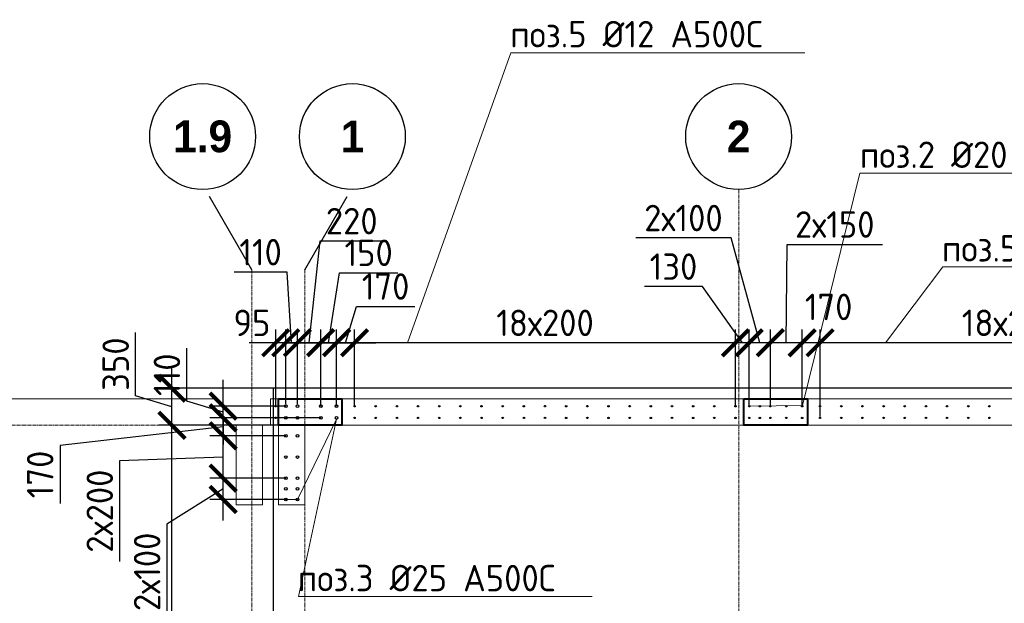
# Model space of a CAD drawing. Header units: millimetres. Extents: x 376598 to 1249954, y -318491 to -22134.
# Tile 399 of 444: x 1193300 to 1202606, y -214769 to -209256. Entities that reach past the tile are written whole.
import ezdxf
from ezdxf import colors
from ezdxf.entities.mleader import LeaderData, LeaderLine
from ezdxf.math import Vec2, Vec3

# ---------------------------------------------------------------- set-up
doc = ezdxf.new("R2010")
doc.units = ezdxf.units.MM
for name, pattern in [('01 Штриховая _4 мм_', [6, 3.5, -2.5]), ('______5', [1100, 800, -100, 100, -100]), ('HIDDEN2', [4.7625, 3.175, -1.5875]), ('осевая', [50.8, 31.75, -6.35, 6.35, -6.35])]:
    doc.linetypes.add(name, pattern=pattern)
for name, color, linetype, lineweight in [('0 Фундамент', 5, 'Continuous', 30), ('1 Стены', 3, 'Continuous', 30), ('Оси', 40, '______5', 18), ('подоснова', 151, 'Continuous', 5), ('РАЗМЕРЫ', 1, 'Continuous', 9), ('СТЕНЫ', 3, 'Continuous', 30)]:
    doc.layers.add(name, color=color, linetype=linetype, lineweight=lineweight)
doc.styles.add('Century Gothic', font='GOTHIC.TTF')
doc.styles.add('GOST-2.304_Type-B', font='GOST_Common.ttf')
doc.dimstyles.new('СПДС', dxfattribs={"dimscale": 100, "dimtxt": 2.5, "dimasz": 2.5, "dimexe": 1.25, "dimexo": 0, "dimtad": 1, "dimdec": 0, "dimtxsty": 'GOST-2.304_Type-B', "dimblk": 'ARCHTICK', "dimcen": 2.5, "dimdle": 2, "dimadec": 0, "dimazin": 2, "dimtfac": 0.75, "dimtdec": 0, "dimtmove": 1, "dimatfit": 3, "dimfxl": 1, "dimtolj": 1, "dimarcsym": 1})

# ---------------------------------------------------------------- blocks, each defined once
blk = doc.blocks.new('NSY101')
at = {"color": 0, "linetype": 'ByBlock', "lineweight": -2}
blk.add_circle((0, 0), 50, dxfattribs=at)
blk = doc.blocks.new('оси 2.2-2.3')
at = {"layer": 'Оси', "color": 16, "linetype": '______5', "lineweight": 25, "transparency": 33554687}
for p, q in [((473954.9, -105027.5), (473518.8, -104272.1)), ((474454.9, -105027.5), (474891.1, -104272.1))]:
    blk.add_line(p, q, dxfattribs=at)
at = {"layer": 'Оси', "color": 16, "linetype": 'осевая', "lineweight": 0, "transparency": 33554687}
for p, q in [((478554.9, -104267.9), (478554.9, -134893.5)), ((473954.9, -105027.5), (473954.9, -134138.1)), ((474454.9, -105027.5), (474454.9, -134138.1)), ((468076.3, -106495.4), (524372.9, -106495.4))]:
    blk.add_line(p, q, dxfattribs=at)
at = {"layer": 'Оси', "color": 16, "linetype": 'Continuous', "lineweight": 25, "transparency": 33554687, "xscale": 9.999999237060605, "yscale": 9.999999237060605, "zscale": 9.999999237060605}
for p in [(473488.8, -103767.9), (474904.4, -103767.9), (478554.4, -103767.9)]:
    blk.add_blockref('NSY101', p, dxfattribs=at)
at = {"layer": 'Оси', "color": 16, "linetype": 'Continuous', "lineweight": 25, "transparency": 33554687, "char_height": 300, "attachment_point": 5, "style": 'Century Gothic'}
for s, insert, width in [('\\A1;{\\fCentury Gothic|i0|b1;\\H300.000000;\\W1.000000;\\C16;1.9}\\P', (473488.8, -103767.9), 735), ('\\A1;{\\fCentury Gothic|i0|b1;\\H300.000000;\\W1.000000;\\C16;1}\\P', (474904.4, -103767.9), 385), ('\\A1;{\\fCentury Gothic|i0|b1;\\H300.000000;\\W1.000000;\\C16;2}\\P', (478554.4, -103767.9), 385)]:
    blk.add_mtext(s, dxfattribs=dict(at, insert=insert, width=width))
blk = doc.blocks.new('_ArchTick')
at = {"color": 0, "linetype": 'ByBlock', "const_width": 0.15}
blk.add_lwpolyline([(-0.5, -0.5), (0.5, 0.5)], dxfattribs=at)
blk = doc.blocks.new('*D3000')
at = {"layer": 'DEFPOINTS', "color": 0, "lineweight": 0, "transparency": 16777216}
for p in [(1194738.6, -213087.2), (1195995.1, -213087.2), (1196063.3, -234987.2)]:
    blk.add_point(p, dxfattribs=at)
at = {"layer": 'РАЗМЕРЫ', "color": 0, "lineweight": -2, "transparency": 16777216}
for p, q in [((1194738.6, -235187.2), (1194738.6, -212887.2)), ((1195995.1, -213087.2), (1194613.6, -213087.2)), ((1196063.3, -234987.2), (1194613.6, -234987.2))]:
    blk.add_line(p, q, dxfattribs=at)
at = {"layer": 'РАЗМЕРЫ', "color": 0, "lineweight": -2, "transparency": 16777216, "xscale": 250, "yscale": 250, "zscale": 250}
for p, rotation in [((1194738.6, -213087.2), 90), ((1194738.6, -234987.2), 270)]:
    blk.add_blockref('_ArchTick', p, dxfattribs=dict(at, rotation=rotation))
at = {"layer": 'РАЗМЕРЫ', "color": 0, "lineweight": 0, "transparency": 16777216, "insert": (1194551.1, -224037.2), "char_height": 250, "attachment_point": 5, "rotation": 90, "style": 'GOST-2.304_Type-B'}
blk.add_mtext('\\A1;21900', dxfattribs=at)
blk = doc.blocks.new('*D3259')
at = {"layer": 'DEFPOINTS', "color": 0, "lineweight": 0, "transparency": 16777216}
for p in [(1194738.6, -212737.2), (1195811.8, -212737.2), (1195995.1, -213087.2)]:
    blk.add_point(p, dxfattribs=at)
at = {"layer": 'РАЗМЕРЫ', "color": 0, "lineweight": -2, "transparency": 16777216}
for p, q in [((1194394.8, -212809), (1194394.8, -212209)), ((1194738.6, -213287.2), (1194738.6, -212537.2)), ((1194738.6, -212912.2), (1194394.8, -212809)), ((1195811.8, -212737.2), (1194613.6, -212737.2)), ((1195995.1, -213087.2), (1194613.6, -213087.2))]:
    blk.add_line(p, q, dxfattribs=at)
at = {"layer": 'РАЗМЕРЫ', "color": 0, "lineweight": -2, "transparency": 16777216, "xscale": 250, "yscale": 250, "zscale": 250}
for p, rotation in [((1194738.6, -212737.2), 90), ((1194738.6, -213087.2), 270)]:
    blk.add_blockref('_ArchTick', p, dxfattribs=dict(at, rotation=rotation))
at = {"layer": 'РАЗМЕРЫ', "color": 0, "lineweight": 0, "transparency": 16777216, "insert": (1194207.3, -212509), "char_height": 250, "attachment_point": 5, "rotation": 90, "style": 'GOST-2.304_Type-B'}
blk.add_mtext('\\A1;350', dxfattribs=at)
blk = doc.blocks.new('стены тп')
at = {"layer": '1 Стены', "color": 252, "linetype": 'HIDDEN2', "lineweight": 0, "true_color": 0x939598}
for p, q in [((909390.6, -187275.6), (862265.6, -187275.6)), ((862265.6, -187525.6), (862265.6, -187275.6)), ((862265.6, -187525.6), (862340.6, -187525.6)), ((862340.6, -187525.6), (862340.6, -188275.6)), ((862590.6, -188275.6), (862590.6, -187525.6)), ((862590.6, -187525.6), (889390.4, -187525.6)), ((862340.6, -188275.6), (862590.6, -188275.6))]:
    blk.add_line(p, q, dxfattribs=at)
blk = doc.blocks.new('*D3125')
at = {"layer": 'DEFPOINTS', "color": 0, "lineweight": 0, "transparency": 16777216}
for p in [(1195925.2, -212307), (1195925.2, -212887.2, -360), (1196144.8, -212907.1)]:
    blk.add_point(p, dxfattribs=at)
at = {"layer": 'РАЗМЕРЫ', "color": 0, "lineweight": -2, "transparency": 16777216}
for p, q in [((1196035, -212307), (1196138.2, -211346)), ((1196138.2, -211346), (1196738.2, -211346)), ((1195925.2, -212887.2), (1195925.2, -212182)), ((1196144.8, -212907.1), (1196144.8, -212182)), ((1196344.8, -212307), (1195725.2, -212307))]:
    blk.add_line(p, q, dxfattribs=at)
at = {"layer": 'РАЗМЕРЫ', "color": 0, "lineweight": -2, "transparency": 16777216, "xscale": 250, "yscale": 250, "zscale": 250, "rotation": 180}
blk.add_blockref('_ArchTick', (1195925.2, -212307), dxfattribs=at)
at = {"layer": 'РАЗМЕРЫ', "color": 0, "lineweight": -2, "transparency": 16777216, "xscale": 250, "yscale": 250, "zscale": 250}
blk.add_blockref('_ArchTick', (1196144.8, -212307), dxfattribs=at)
at = {"layer": 'РАЗМЕРЫ', "color": 0, "lineweight": 0, "transparency": 16777216, "insert": (1196438.2, -211158.5), "char_height": 250, "attachment_point": 5, "style": 'GOST-2.304_Type-B'}
blk.add_mtext('\\A1;220', dxfattribs=at)
blk = doc.blocks.new('*D3126')
at = {"layer": 'DEFPOINTS', "color": 0, "lineweight": 0, "transparency": 16777216}
for p in [(1195814.7, -212307), (1195814.7, -212887.2, -360), (1195925.2, -212887.2, -360)]:
    blk.add_point(p, dxfattribs=at)
at = {"layer": 'РАЗМЕРЫ', "color": 0, "lineweight": -2, "transparency": 16777216}
for p, q in [((1195826.6, -211639.3), (1195326.6, -211639.3)), ((1195870, -212307), (1195826.6, -211639.3)), ((1195814.7, -212887.2), (1195814.7, -212182)), ((1195925.2, -212887.2), (1195925.2, -212182)), ((1195814.7, -212307), (1195564.7, -212307)), ((1195925.2, -212307), (1195814.7, -212307)), ((1195925.2, -212307), (1195814.7, -212307)), ((1195925.2, -212307), (1196175.2, -212307))]:
    blk.add_line(p, q, dxfattribs=at)
at = {"layer": 'РАЗМЕРЫ', "color": 0, "lineweight": -2, "transparency": 16777216, "xscale": 250, "yscale": 250, "zscale": 250}
blk.add_blockref('_ArchTick', (1195814.7, -212307), dxfattribs=at)
at = {"layer": 'РАЗМЕРЫ', "color": 0, "lineweight": -2, "transparency": 16777216, "xscale": 250, "yscale": 250, "zscale": 250, "rotation": 180}
blk.add_blockref('_ArchTick', (1195925.2, -212307), dxfattribs=at)
at = {"layer": 'РАЗМЕРЫ', "color": 0, "lineweight": 0, "transparency": 16777216, "insert": (1195576.6, -211451.8), "char_height": 250, "attachment_point": 5, "style": 'GOST-2.304_Type-B'}
blk.add_mtext('\\A1;110', dxfattribs=at)
blk = doc.blocks.new('*D3420')
at = {"layer": 'DEFPOINTS', "color": 0, "lineweight": 0, "transparency": 16777216}
for p in [(1195720.2, -212307), (1195720.2, -212906.3), (1195814.7, -212887.2, -360)]:
    blk.add_point(p, dxfattribs=at)
at = {"layer": 'РАЗМЕРЫ', "color": 0, "lineweight": -2, "transparency": 16777216}
for p, q in [((1195720.2, -212906.3), (1195720.2, -212182)), ((1195814.7, -212887.2), (1195814.7, -212182)), ((1195720.2, -212307), (1195470.2, -212307)), ((1195814.7, -212307), (1195720.2, -212307)), ((1195814.7, -212307), (1196064.7, -212307))]:
    blk.add_line(p, q, dxfattribs=at)
at = {"layer": 'РАЗМЕРЫ', "color": 0, "lineweight": -2, "transparency": 16777216, "xscale": 250, "yscale": 250, "zscale": 250}
blk.add_blockref('_ArchTick', (1195720.2, -212307), dxfattribs=at)
at = {"layer": 'РАЗМЕРЫ', "color": 0, "lineweight": -2, "transparency": 16777216, "xscale": 250, "yscale": 250, "zscale": 250, "rotation": 180}
blk.add_blockref('_ArchTick', (1195814.7, -212307), dxfattribs=at)
at = {"layer": 'РАЗМЕРЫ', "color": 0, "lineweight": 0, "transparency": 16777216, "insert": (1195495, -212119.5), "char_height": 250, "attachment_point": 5, "style": 'GOST-2.304_Type-B'}
blk.add_mtext('\\A1;95', dxfattribs=at)
blk = doc.blocks.new('*D3133')
at = {"layer": 'DEFPOINTS', "color": 0, "lineweight": 0, "transparency": 16777216}
for p in [(1200864.6, -212307), (1200864.6, -213005.3, -720), (1204464.6, -213005.3, -720)]:
    blk.add_point(p, dxfattribs=at)
at = {"layer": 'РАЗМЕРЫ', "color": 0, "lineweight": -2, "transparency": 16777216}
for p, q in [((1200864.6, -213005.3), (1200864.6, -212182)), ((1204464.6, -213005.3), (1204464.6, -212182)), ((1204664.6, -212307), (1200664.6, -212307))]:
    blk.add_line(p, q, dxfattribs=at)
at = {"layer": 'РАЗМЕРЫ', "color": 0, "lineweight": -2, "transparency": 16777216, "xscale": 250, "yscale": 250, "zscale": 250, "rotation": 180}
blk.add_blockref('_ArchTick', (1200864.6, -212307), dxfattribs=at)
at = {"layer": 'РАЗМЕРЫ', "color": 0, "lineweight": -2, "transparency": 16777216, "xscale": 250, "yscale": 250, "zscale": 250}
blk.add_blockref('_ArchTick', (1204464.6, -212307), dxfattribs=at)
at = {"layer": 'РАЗМЕРЫ', "color": 0, "lineweight": 0, "transparency": 16777216, "insert": (1202664.6, -212119.5), "char_height": 250, "attachment_point": 5, "style": 'GOST-2.304_Type-B'}
blk.add_mtext('\\A1;18х200', dxfattribs=at)
blk = doc.blocks.new('*D3448')
at = {"layer": 'DEFPOINTS', "color": 0, "lineweight": 0, "transparency": 16777216}
for p in [(1200695.1, -212307), (1200695.1, -212906.8), (1200864.6, -212907.1, -720)]:
    blk.add_point(p, dxfattribs=at)
at = {"layer": 'РАЗМЕРЫ', "color": 0, "lineweight": -2, "transparency": 16777216}
for p, q in [((1200695.1, -212906.8), (1200695.1, -212182)), ((1200864.6, -212907.1), (1200864.6, -212182)), ((1201064.6, -212307), (1200495.1, -212307))]:
    blk.add_line(p, q, dxfattribs=at)
at = {"layer": 'РАЗМЕРЫ', "color": 0, "lineweight": -2, "transparency": 16777216, "xscale": 250, "yscale": 250, "zscale": 250, "rotation": 180}
blk.add_blockref('_ArchTick', (1200695.1, -212307), dxfattribs=at)
at = {"layer": 'РАЗМЕРЫ', "color": 0, "lineweight": -2, "transparency": 16777216, "xscale": 250, "yscale": 250, "zscale": 250}
blk.add_blockref('_ArchTick', (1200864.6, -212307), dxfattribs=at)
at = {"layer": 'РАЗМЕРЫ', "color": 0, "lineweight": 0, "transparency": 16777216, "insert": (1200945.5, -211969.1), "char_height": 250, "attachment_point": 5, "style": 'GOST-2.304_Type-B'}
blk.add_mtext('\\A1;170', dxfattribs=at)
blk = doc.blocks.new('*D3449')
at = {"layer": 'DEFPOINTS', "color": 0, "lineweight": 0, "transparency": 16777216}
for p in [(1200064.9, -212307), (1200064.9, -212906.8, -720), (1200195.1, -212906.8)]:
    blk.add_point(p, dxfattribs=at)
at = {"layer": 'РАЗМЕРЫ', "color": 0, "lineweight": -2, "transparency": 16777216}
for p, q in [((1199754.2, -211775.8), (1199204.2, -211775.8)), ((1200130, -212307), (1199754.2, -211775.8)), ((1200064.9, -212906.8), (1200064.9, -212182)), ((1200195.1, -212906.8), (1200195.1, -212182)), ((1200395.1, -212307), (1199864.9, -212307))]:
    blk.add_line(p, q, dxfattribs=at)
at = {"layer": 'РАЗМЕРЫ', "color": 0, "lineweight": -2, "transparency": 16777216, "xscale": 250, "yscale": 250, "zscale": 250, "rotation": 180}
blk.add_blockref('_ArchTick', (1200064.9, -212307), dxfattribs=at)
at = {"layer": 'РАЗМЕРЫ', "color": 0, "lineweight": -2, "transparency": 16777216, "xscale": 250, "yscale": 250, "zscale": 250}
blk.add_blockref('_ArchTick', (1200195.1, -212307), dxfattribs=at)
at = {"layer": 'РАЗМЕРЫ', "color": 0, "lineweight": 0, "transparency": 16777216, "insert": (1199479.2, -211588.3), "char_height": 250, "attachment_point": 5, "style": 'GOST-2.304_Type-B'}
blk.add_mtext('\\A1;130', dxfattribs=at)
blk = doc.blocks.new('*D3450')
at = {"layer": 'DEFPOINTS', "color": 0, "lineweight": 0, "transparency": 16777216}
for p in [(1196465.1, -212307), (1196465.1, -212906.6, -720), (1200064.9, -212906.8, -720)]:
    blk.add_point(p, dxfattribs=at)
at = {"layer": 'РАЗМЕРЫ', "color": 0, "lineweight": -2, "transparency": 16777216}
for p, q in [((1196465.1, -212906.6), (1196465.1, -212182)), ((1200064.9, -212906.8), (1200064.9, -212182)), ((1200264.9, -212307), (1196265.1, -212307))]:
    blk.add_line(p, q, dxfattribs=at)
at = {"layer": 'РАЗМЕРЫ', "color": 0, "lineweight": -2, "transparency": 16777216, "xscale": 250, "yscale": 250, "zscale": 250, "rotation": 180}
blk.add_blockref('_ArchTick', (1196465.1, -212307), dxfattribs=at)
at = {"layer": 'РАЗМЕРЫ', "color": 0, "lineweight": -2, "transparency": 16777216, "xscale": 250, "yscale": 250, "zscale": 250}
blk.add_blockref('_ArchTick', (1200064.9, -212307), dxfattribs=at)
at = {"layer": 'РАЗМЕРЫ', "color": 0, "lineweight": 0, "transparency": 16777216, "insert": (1198265, -212119.5), "char_height": 250, "attachment_point": 5, "style": 'GOST-2.304_Type-B'}
blk.add_mtext('\\A1;18х200', dxfattribs=at)
blk = doc.blocks.new('_None')
blk = doc.blocks.new('*D3451')
at = {"layer": 'DEFPOINTS', "color": 0, "lineweight": 0, "transparency": 16777216}
for p in [(1196295.1, -212307), (1196144.8, -212907.1), (1196295.1, -212906.8)]:
    blk.add_point(p, dxfattribs=at)
at = {"layer": 'РАЗМЕРЫ', "color": 0, "lineweight": -2, "transparency": 16777216}
for p, q in [((1196220, -212307), (1196323.1, -211645.3)), ((1196323.1, -211645.3), (1196873.1, -211645.3)), ((1196144.8, -212907.1), (1196144.8, -212182)), ((1196295.1, -212906.8), (1196295.1, -212182)), ((1195944.8, -212307), (1196495.1, -212307))]:
    blk.add_line(p, q, dxfattribs=at)
at = {"layer": 'РАЗМЕРЫ', "color": 0, "lineweight": -2, "transparency": 16777216, "xscale": 250, "yscale": 250, "zscale": 250, "rotation": 180}
blk.add_blockref('_ArchTick', (1196144.8, -212307), dxfattribs=at)
at = {"layer": 'РАЗМЕРЫ', "color": 0, "lineweight": -2, "transparency": 16777216, "xscale": 250, "yscale": 250, "zscale": 250}
blk.add_blockref('_ArchTick', (1196295.1, -212307), dxfattribs=at)
at = {"layer": 'РАЗМЕРЫ', "color": 0, "lineweight": 0, "transparency": 16777216, "insert": (1196598.1, -211457.8), "char_height": 250, "attachment_point": 5, "style": 'GOST-2.304_Type-B'}
blk.add_mtext('\\A1;150', dxfattribs=at)
blk = doc.blocks.new('*D3452')
at = {"layer": 'DEFPOINTS', "color": 0, "lineweight": 0, "transparency": 16777216}
for p in [(1196465.1, -212307), (1196465.1, -212606), (1196295.1, -212906.8)]:
    blk.add_point(p, dxfattribs=at)
at = {"layer": 'РАЗМЕРЫ', "color": 0, "lineweight": -2, "transparency": 16777216}
for p, q in [((1196380.1, -212307), (1196483.2, -211963.3)), ((1196483.2, -211963.3), (1197033.2, -211963.3)), ((1196295.1, -212906.8), (1196295.1, -212182)), ((1196465.1, -212606), (1196465.1, -212182)), ((1196095.1, -212307), (1196665.1, -212307))]:
    blk.add_line(p, q, dxfattribs=at)
at = {"layer": 'РАЗМЕРЫ', "color": 0, "lineweight": -2, "transparency": 16777216, "xscale": 250, "yscale": 250, "zscale": 250, "rotation": 180}
blk.add_blockref('_ArchTick', (1196295.1, -212307), dxfattribs=at)
at = {"layer": 'РАЗМЕРЫ', "color": 0, "lineweight": -2, "transparency": 16777216, "xscale": 250, "yscale": 250, "zscale": 250}
blk.add_blockref('_ArchTick', (1196465.1, -212307), dxfattribs=at)
at = {"layer": 'РАЗМЕРЫ', "color": 0, "lineweight": 0, "transparency": 16777216, "insert": (1196758.2, -211775.8), "char_height": 250, "attachment_point": 5, "style": 'GOST-2.304_Type-B'}
blk.add_mtext('\\A1;170', dxfattribs=at)
blk = doc.blocks.new('*D3134')
at = {"layer": 'DEFPOINTS', "color": 0, "lineweight": 0, "transparency": 16777216}
for p in [(1195222.9, -213586.8), (1195814.8, -213586.8, -360), (1195814.8, -213787.2)]:
    blk.add_point(p, dxfattribs=at)
at = {"layer": 'РАЗМЕРЫ', "color": 0, "lineweight": -2, "transparency": 16777216}
for p, q in [((1195222.9, -213987.2), (1195222.9, -213386.8)), ((1195814.8, -213586.8), (1195097.9, -213586.8)), ((1195222.9, -213687), (1194691.6, -214021.5)), ((1195814.8, -213787.2), (1195097.9, -213787.2)), ((1194691.6, -214021.5), (1194691.6, -214921.5))]:
    blk.add_line(p, q, dxfattribs=at)
at = {"layer": 'РАЗМЕРЫ', "color": 0, "lineweight": -2, "transparency": 16777216, "xscale": 250, "yscale": 250, "zscale": 250}
for p, rotation in [((1195222.9, -213586.8), 90), ((1195222.9, -213787.2), 270)]:
    blk.add_blockref('_ArchTick', p, dxfattribs=dict(at, rotation=rotation))
at = {"layer": 'РАЗМЕРЫ', "color": 0, "lineweight": 0, "transparency": 16777216, "insert": (1194504.1, -214471.5), "char_height": 250, "attachment_point": 5, "rotation": 90, "style": 'GOST-2.304_Type-B'}
blk.add_mtext('\\A1;2х100', dxfattribs=at)
blk = doc.blocks.new('*D3453')
at = {"layer": 'DEFPOINTS', "color": 0, "lineweight": 0, "transparency": 16777216}
for p in [(1195222.9, -213186.8), (1195814.8, -213186.8, -360), (1195814.8, -213586.8, -360)]:
    blk.add_point(p, dxfattribs=at)
at = {"layer": 'РАЗМЕРЫ', "color": 0, "lineweight": -2, "transparency": 16777216}
for p, q in [((1195222.9, -213786.8), (1195222.9, -212986.8)), ((1195814.8, -213186.8), (1195097.9, -213186.8)), ((1195222.9, -213386.8), (1194244.3, -213423.1)), ((1194244.3, -213423.1), (1194244.3, -214373.1)), ((1195814.8, -213586.8), (1195097.9, -213586.8))]:
    blk.add_line(p, q, dxfattribs=at)
at = {"layer": 'РАЗМЕРЫ', "color": 0, "lineweight": -2, "transparency": 16777216, "xscale": 250, "yscale": 250, "zscale": 250}
for p, rotation in [((1195222.9, -213186.8), 90), ((1195222.9, -213586.8), 270)]:
    blk.add_blockref('_ArchTick', p, dxfattribs=dict(at, rotation=rotation))
at = {"layer": 'РАЗМЕРЫ', "color": 0, "lineweight": 0, "transparency": 16777216, "insert": (1194056.8, -213898.1), "char_height": 250, "attachment_point": 5, "rotation": 90, "style": 'GOST-2.304_Type-B'}
blk.add_mtext('\\A1;2х200', dxfattribs=at)
blk = doc.blocks.new('*D3454')
at = {"layer": 'DEFPOINTS', "color": 0, "lineweight": 0, "transparency": 16777216}
for p in [(1195222.9, -213017.2), (1196145.1, -213017.2), (1195814.8, -213186.8, -360)]:
    blk.add_point(p, dxfattribs=at)
at = {"layer": 'РАЗМЕРЫ', "color": 0, "lineweight": -2, "transparency": 16777216}
for p, q in [((1195222.9, -213386.8), (1195222.9, -212817.2)), ((1196145.1, -213017.2), (1195097.9, -213017.2)), ((1195222.9, -213102), (1193681, -213276.4)), ((1195814.8, -213186.8), (1195097.9, -213186.8)), ((1193681, -213276.4), (1193681, -213826.4))]:
    blk.add_line(p, q, dxfattribs=at)
at = {"layer": 'РАЗМЕРЫ', "color": 0, "lineweight": -2, "transparency": 16777216, "xscale": 250, "yscale": 250, "zscale": 250}
for p, rotation in [((1195222.9, -213017.2), 90), ((1195222.9, -213186.8), 270)]:
    blk.add_blockref('_ArchTick', p, dxfattribs=dict(at, rotation=rotation))
at = {"layer": 'РАЗМЕРЫ', "color": 0, "lineweight": 0, "transparency": 16777216, "insert": (1193493.5, -213551.4), "char_height": 250, "attachment_point": 5, "rotation": 90, "style": 'GOST-2.304_Type-B'}
blk.add_mtext('\\A1;170', dxfattribs=at)
blk = doc.blocks.new('*D3455')
at = {"layer": 'DEFPOINTS', "color": 0, "lineweight": 0, "transparency": 16777216}
for p in [(1195222.9, -212907.2), (1195814.8, -212907.2), (1196145.1, -213017.2)]:
    blk.add_point(p, dxfattribs=at)
at = {"layer": 'РАЗМЕРЫ', "color": 0, "lineweight": -2, "transparency": 16777216}
for p, q in [((1194879.1, -212859), (1194879.1, -212359)), ((1195222.9, -212907.2), (1195222.9, -212657.2)), ((1195222.9, -212962.2), (1194879.1, -212859)), ((1195814.8, -212907.2), (1195097.9, -212907.2)), ((1195222.9, -213017.2), (1195222.9, -212907.2)), ((1195222.9, -213017.2), (1195222.9, -212907.2)), ((1196145.1, -213017.2), (1195097.9, -213017.2)), ((1195222.9, -213017.2), (1195222.9, -213267.2))]:
    blk.add_line(p, q, dxfattribs=at)
at = {"layer": 'РАЗМЕРЫ', "color": 0, "lineweight": -2, "transparency": 16777216, "xscale": 250, "yscale": 250, "zscale": 250}
for p, rotation in [((1195222.9, -212907.2), 270), ((1195222.9, -213017.2), 90)]:
    blk.add_blockref('_ArchTick', p, dxfattribs=dict(at, rotation=rotation))
at = {"layer": 'РАЗМЕРЫ', "color": 0, "lineweight": 0, "transparency": 16777216, "insert": (1194691.6, -212609), "char_height": 250, "attachment_point": 5, "rotation": 90, "style": 'GOST-2.304_Type-B'}
blk.add_mtext('\\A1;110', dxfattribs=at)
blk = doc.blocks.new('*D3463')
at = {"layer": 'DEFPOINTS', "color": 0, "lineweight": 0, "transparency": 16777216}
for p in [(1200394.8, -212307), (1200394.8, -212907.1), (1200695.1, -212906.8)]:
    blk.add_point(p, dxfattribs=at)
at = {"layer": 'РАЗМЕРЫ', "color": 0, "lineweight": -2, "transparency": 16777216}
for p, q in [((1200545, -212307), (1200553, -211377.9)), ((1200553, -211377.9), (1201453, -211377.9)), ((1200394.8, -212907.1), (1200394.8, -212182)), ((1200695.1, -212906.8), (1200695.1, -212182)), ((1200895.1, -212307), (1200194.8, -212307))]:
    blk.add_line(p, q, dxfattribs=at)
at = {"layer": 'РАЗМЕРЫ', "color": 0, "lineweight": -2, "transparency": 16777216, "xscale": 250, "yscale": 250, "zscale": 250, "rotation": 180}
blk.add_blockref('_ArchTick', (1200394.8, -212307), dxfattribs=at)
at = {"layer": 'РАЗМЕРЫ', "color": 0, "lineweight": -2, "transparency": 16777216, "xscale": 250, "yscale": 250, "zscale": 250}
blk.add_blockref('_ArchTick', (1200695.1, -212307), dxfattribs=at)
at = {"layer": 'РАЗМЕРЫ', "color": 0, "lineweight": 0, "transparency": 16777216, "insert": (1201003, -211190.4), "char_height": 250, "attachment_point": 5, "style": 'GOST-2.304_Type-B'}
blk.add_mtext('\\A1;2х150', dxfattribs=at)
blk = doc.blocks.new('*D3142')
at = {"layer": 'DEFPOINTS', "color": 0, "lineweight": 0, "transparency": 16777216}
for p in [(1200195.1, -212307), (1200195.1, -212442.1), (1200394.8, -212907.1)]:
    blk.add_point(p, dxfattribs=at)
at = {"layer": 'РАЗМЕРЫ', "color": 0, "lineweight": -2, "transparency": 16777216}
for p, q in [((1200023, -211316.6), (1199123, -211316.6)), ((1200295, -212307), (1200023, -211316.6)), ((1200195.1, -212442.1), (1200195.1, -212182)), ((1200394.8, -212907.1), (1200394.8, -212182)), ((1200594.8, -212307), (1199995.1, -212307))]:
    blk.add_line(p, q, dxfattribs=at)
at = {"layer": 'РАЗМЕРЫ', "color": 0, "lineweight": -2, "transparency": 16777216, "xscale": 250, "yscale": 250, "zscale": 250, "rotation": 180}
blk.add_blockref('_ArchTick', (1200195.1, -212307), dxfattribs=at)
at = {"layer": 'РАЗМЕРЫ', "color": 0, "lineweight": -2, "transparency": 16777216, "xscale": 250, "yscale": 250, "zscale": 250}
blk.add_blockref('_ArchTick', (1200394.8, -212307), dxfattribs=at)
at = {"layer": 'РАЗМЕРЫ', "color": 0, "lineweight": 0, "transparency": 16777216, "insert": (1199573, -211129.1), "char_height": 250, "attachment_point": 5, "style": 'GOST-2.304_Type-B'}
blk.add_mtext('\\A1;2х100', dxfattribs=at)
blk = doc.blocks.new('стены  тп')
at = {"layer": 'СТЕНЫ', "color": 251, "linetype": '01 Штриховая _4 мм_', "lineweight": 0, "true_color": 0x636466}
for p, q in [((589762.3, -316375.7, 3100), (542387.3, -316375.7, 3100)), ((542387.3, -316625.7, 3100), (542387.3, -316375.7, 3100)), ((542387.3, -316625.7, 3100), (542462.3, -316625.7, 3100)), ((542462.3, -316625.7, 3100), (542462.3, -317375.7, 3100)), ((542712.3, -317375.7, 3100), (542712.3, -316625.7, 3100)), ((542712.3, -316625.7, 3100), (569512.1, -316625.7, 3100)), ((542462.3, -317375.7, 3100), (542712.3, -317375.7, 3100))]:
    blk.add_line(p, q, dxfattribs=at)

msp = doc.modelspace()

# ---------------------------------------------------------------- linework, layer by layer
at = {"color": 1, "lineweight": 40}
for points in [[(1195744.8, -212837.2), (1196344.8, -212837.2), (1196344.8, -213087.2), (1195744.8, -213087.2)], [(1200144.8, -212837.2), (1200744.8, -212837.2), (1200744.8, -213087.2), (1200144.8, -213087.2)]]:
    msp.add_lwpolyline(points, close=True, dxfattribs=at)
at = {"layer": '0 Фундамент'}
msp.add_lwpolyline([(1195694.8, -212737.2), (1195694.8, -236917.2), (1203044.8, -236917.2), (1203044.8, -236917.2), (1215544.8, -236917.2), (1215544.8, -236917.2), (1217894.8, -236917.2), (1217894.8, -236917.2), (1243344.8, -236917.2), (1243344.8, -232837.2), (1244824.8, -232837.2), (1244824.8, -224237.2), (1243344.8, -224237.2), (1243344.8, -212737.2), (1195694.8, -212737.2)], dxfattribs=at)
at = {"layer": '1 Стены', "color": 252, "lineweight": 0, "true_color": 0x939598}
for p, q in [((1194970, -212837.2), (1193120, -212837.2)), ((1195170, -212837.2), (1194970, -212837.2)), ((1195345, -213087.2), (1195345, -213837.2)), ((1195595, -213087.2), (1222794.8, -213087.2)), ((1195595, -213837.2), (1195595, -213087.2)), ((1195345, -213837.2), (1195595, -213837.2))]:
    msp.add_line(p, q, dxfattribs=at)
at = {"layer": 'Оси', "color": 16, "linetype": '______5', "lineweight": 25, "transparency": 33554687}
for p, q in [((1195495, -211619.3), (1195058.8, -210863.9)), ((1195995, -211619.3), (1196431.1, -210863.9))]:
    msp.add_line(p, q, dxfattribs=at)
at = {"layer": 'РАЗМЕРЫ', "color": 8, "linetype": 'Continuous', "lineweight": 30}
for centre in [(1195720, -212906.6), (1195720.2, -212906.3), (1196464.9, -212906.8, -720), (1196465.1, -212906.6, -720), (1196664.9, -212906.8, -720), (1196665.1, -212906.6, -720), (1196864.9, -212906.8, -720), (1196865.1, -212906.6, -720), (1197064.9, -212906.8, -720), (1197065.1, -212906.6, -720), (1197264.9, -212906.8, -720), (1197265.1, -212906.6, -720), (1197464.9, -212906.8, -720), (1197465.1, -212906.6, -720), (1197664.6, -212907.1, -720), (1197664.9, -212906.8, -720), (1197864.6, -212907.1, -720), (1197864.9, -212906.8, -720), (1198064.6, -212907.1, -720), (1198064.9, -212906.8, -720), (1198264.6, -212907.1, -720), (1198264.9, -212906.8, -720), (1198464.6, -212907.1, -720), (1198464.9, -212906.8, -720), (1198664.6, -212907.1, -720), (1198664.9, -212906.8, -720), (1198864.6, -212907.1, -720), (1198864.9, -212906.8, -720), (1199064.6, -212907.1, -720), (1199064.9, -212906.8, -720), (1199264.6, -212907.1, -720), (1199264.9, -212906.8, -720), (1199464.6, -212907.1, -720), (1199464.9, -212906.8, -720), (1199664.6, -212907.1, -720), (1199664.9, -212906.8, -720), (1199864.6, -212907.1, -720), (1199864.9, -212906.8, -720), (1200064.6, -212907.1, -720), (1200064.9, -212906.8, -720), (1200864.6, -212907.1, -720), (1200864.9, -212906.8, -720), (1201064.6, -212907.1, -720), (1201064.9, -212906.8, -720), (1201264.6, -212907.1, -720), (1201264.9, -212906.8, -720), (1201464.6, -212907.1, -720), (1201464.9, -212906.8, -720), (1201664.6, -212907.1, -720), (1201664.9, -212906.8, -720), (1201864.6, -212907.1, -720), (1201864.9, -212906.8, -720), (1202064.6, -212907.1, -720), (1202064.9, -212906.8, -720), (1202264.6, -212907.1, -720), (1202264.9, -212906.8, -720), (1202464.6, -212907.1, -720), (1202464.9, -212906.8, -720), (1195720.2, -213016.7), (1196465.1, -213016.9, -720), (1196665.1, -213016.9, -720), (1196865.1, -213016.9, -720), (1197065.1, -213016.9, -720), (1197265.1, -213016.9, -720), (1197465.1, -213016.9, -720), (1197664.9, -213017.2, -720), (1197864.9, -213017.2, -720), (1198064.9, -213017.2, -720), (1198264.9, -213017.2, -720), (1198464.9, -213017.2, -720), (1198664.9, -213017.2, -720), (1198864.9, -213017.2, -720), (1199064.9, -213017.2, -720), (1199264.9, -213017.2, -720), (1199464.9, -213017.2, -720), (1199664.9, -213017.2, -720), (1199864.9, -213017.2, -720), (1200064.9, -213017.2, -720), (1200864.9, -213017.2, -720), (1201064.9, -213017.2, -720), (1201264.9, -213017.2, -720), (1201464.9, -213017.2, -720), (1201664.9, -213017.2, -720), (1201864.9, -213017.2, -720), (1202064.9, -213017.2, -720), (1202264.9, -213017.2, -720), (1202464.9, -213017.2, -720)]:
    msp.add_circle(centre, 7, dxfattribs=at)
at = {"layer": 'РАЗМЕРЫ', "color": 1, "linetype": 'Continuous', "lineweight": 30}
for centre in [(1195814.8, -212907.2), (1195925.2, -212907.2), (1196144.8, -212907.1), (1196145.1, -212906.8), (1196294.8, -212907.1), (1196295.1, -212906.8), (1195814.8, -213017.2), (1195925.2, -213017.2), (1196145.1, -213017.2), (1196295.1, -213017.2), (1195814.8, -213186.8, -360), (1195925.2, -213186.8, -360), (1195814.8, -213386.8, -360), (1195925.2, -213386.8, -360), (1195814.8, -213586.8, -360), (1195925.2, -213586.8, -360), (1195814.8, -213687.2), (1195925.1, -213687.2), (1195814.8, -213787.2), (1195925.1, -213787.2)]:
    msp.add_circle(centre, 12.5, dxfattribs=at)
at = {"layer": 'РАЗМЕРЫ', "color": 6, "linetype": 'Continuous', "lineweight": 30}
for centre in [(1200194.8, -212907.1), (1200195.1, -212906.8), (1200294.8, -212907.1), (1200295.1, -212906.8), (1200394.8, -212907.1), (1200395.1, -212906.8), (1200544.8, -212907.1), (1200545.1, -212906.8), (1200694.8, -212907.1), (1200695.1, -212906.8), (1200195.1, -213017.2), (1200295.1, -213017.2), (1200395.1, -213017.2), (1200545.1, -213017.2), (1200695.1, -213017.2)]:
    msp.add_circle(centre, 7, dxfattribs=at)

# ---------------------------------------------------------------- block references
at = {"layer": 'Оси', "color": 16, "linetype": 'Continuous', "lineweight": 25, "transparency": 33554687, "xscale": 9.999999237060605, "yscale": 9.999999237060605, "zscale": 9.999999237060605}
for p in [(1195028.8, -210359.7), (1196444.4, -210359.8), (1200094.4, -210359.8)]:
    msp.add_blockref('NSY101', p, dxfattribs=at)
at = {"layer": 'РАЗМЕРЫ', "color": 1}
for name, p in [('оси 2.2-2.3', (721540.1, -106591.8)), ('стены тп', (333404.4, -25561.5))]:
    msp.add_blockref(name, p, dxfattribs=at)
at = {"layer": 'РАЗМЕРЫ'}
msp.add_blockref('стены  тп', (653282.7, 103538.6, -3100), dxfattribs=at)

# ---------------------------------------------------------------- texts
at = {"layer": 'Оси', "color": 16, "linetype": 'Continuous', "lineweight": 25, "transparency": 33554687, "char_height": 300, "attachment_point": 5, "style": 'Century Gothic'}
for s, insert, width in [('\\A1;{\\fCentury Gothic|i0|b1;\\H300.000000;\\W1.000000;\\C16;1.9}\\P', (1195028.8, -210359.7), 735), ('\\A1;{\\fCentury Gothic|i0|b1;\\H300.000000;\\W1.000000;\\C16;1}\\P', (1196444.4, -210359.8), 385), ('\\A1;{\\fCentury Gothic|i0|b1;\\H300.000000;\\W1.000000;\\C16;2}\\P', (1200094.4, -210359.8), 385)]:
    msp.add_mtext(s, dxfattribs=dict(at, insert=insert, width=width))

# ---------------------------------------------------------------- dimensions: what is measured, and where the dimension line sits
at = {"layer": 'РАЗМЕРЫ', "color": 1, "lineweight": 0}
for base, p1, p2, picture, middle in [((1195925.2, -212307), (1196144.8, -212907.1), (1195925.2, -212887.2, -360), '*D3125', (1196200.7, -211346)), ((1195814.7433, -212307.047), (1195925.2295, -212887.1679, -360), (1195814.7433, -212887.1679, -360), '*D3126', (1195764.1285, -211639.3258)), ((1196295.1, -212307), (1196144.8, -212907.1), (1196295.1, -212906.8), '*D3451', (1196385.6, -211645.3)), ((1200064.9, -212307), (1200195.1, -212906.8), (1200064.9, -212906.8, -720), '*D3449', (1199691.7, -211775.8)), ((1200695.0828, -212307.047), (1200864.6394, -212907.0665, -720), (1200695.0828, -212906.822), '*D3448', (1200945.4861, -212156.6111)), ((1195720.2317, -212307.047), (1195814.7433, -212887.1679, -360), (1195720.2317, -212906.3306), '*D3420', (1195494.9864, -212307.047))]:
    dim = msp.add_linear_dim(base=base, p1=p1, p2=p2, dimstyle='СПДС', dxfattribs=at)
    dim.commit()
    dim.dimension.update_dxf_attribs({"geometry": picture, "text_midpoint": middle, "dimtype": 160})
for base, p1, p2, text, picture, middle in [((1200195.1, -212307), (1200394.8, -212907.1), (1200195.1, -212442.1), '2х100', '*D3142', (1199960.5, -211316.6)), ((1200394.8, -212307), (1200695.1, -212906.8), (1200394.8, -212907.1), '2х150', '*D3463', (1200615.5, -211377.9))]:
    dim = msp.add_linear_dim(base=base, p1=p1, p2=p2, text=text, dimstyle='СПДС', dxfattribs=at)
    dim.commit()
    dim.dimension.update_dxf_attribs({"geometry": picture, "text_midpoint": middle, "dimtype": 160})
dim = msp.add_linear_dim(base=(1196465.1, -212307), p1=(1196295.1, -212906.8), p2=(1196465.1, -212606), dimstyle='СПДС', dxfattribs=at)
dim.commit()
dim.dimension.update_dxf_attribs({"geometry": '*D3452', "text_midpoint": (1196545.7, -211775.8)})
for base, p1, p2, picture, middle in [((1196465.1, -212307), (1200064.9, -212906.8, -720), (1196465.1, -212906.6, -720), '*D3450', (1198265, -212119.5)), ((1200864.6, -212307), (1204464.6, -213005.3, -720), (1200864.6, -213005.3, -720), '*D3133', (1202664.6, -212119.5))]:
    dim = msp.add_linear_dim(base=base, p1=p1, p2=p2, text='18х200', dimstyle='СПДС', dxfattribs=at)
    dim.commit()
    dim.dimension.update_dxf_attribs({"geometry": picture, "text_midpoint": middle})
for base, p1, p2, picture, middle in [((1194738.6, -212737.2), (1195995.1, -213087.2), (1195811.8, -212737.2), '*D3259', (1194207.3, -212746.5)), ((1195222.9, -212907.2), (1196145.1, -213017.2), (1195814.8, -212907.2), '*D3455', (1194691.6, -212796.5)), ((1194738.6, -213087.2), (1196063.3, -234987.2), (1195995.1, -213087.2), '*D3000', (1194551.1, -224037.2))]:
    dim = msp.add_linear_dim(base=base, p1=p1, p2=p2, angle=90, dimstyle='СПДС', dxfattribs=at)
    dim.commit()
    dim.dimension.update_dxf_attribs({"geometry": picture, "text_midpoint": middle})
dim = msp.add_linear_dim(base=(1195222.9, -213017.2), p1=(1195814.8, -213186.8, -360), p2=(1196145.1, -213017.2), angle=90, dimstyle='СПДС', dxfattribs=at)
dim.commit()
dim.dimension.update_dxf_attribs({"geometry": '*D3454', "text_midpoint": (1193681, -213338.9), "dimtype": 160})
for base, p1, p2, text, picture, middle in [((1195222.9, -213186.8), (1195814.8, -213586.8, -360), (1195814.8, -213186.8, -360), '2х200', '*D3453', (1194244.3, -213485.6)), ((1195222.9, -213586.8), (1195814.8, -213787.2), (1195814.8, -213586.8, -360), '2х100', '*D3134', (1194691.6, -214084))]:
    dim = msp.add_linear_dim(base=base, p1=p1, p2=p2, angle=90, text=text, dimstyle='СПДС', dxfattribs=at)
    dim.commit()
    dim.dimension.update_dxf_attribs({"geometry": picture, "text_midpoint": middle, "dimtype": 160})

# ---------------------------------------------------------------- leaders
at = {"layer": 'подоснова', "color": 4, "ltscale": 0.3}
ml = msp.add_multileader_mtext('Standard', dxfattribs=at)
ml.set_content('{\\C2;поз.5 %%C12 А500С }', color=4, style='GOST-2.304_Type-B')
ml.set_leader_properties(color=256, linetype='ByLayer', lineweight=15)
ml.set_arrow_properties(name='NONE')
ml.build(insert=Vec2(0, 0))
ml.multileader.update_dxf_attribs({"text_left_attachment_type": 6, "text_right_attachment_type": 6, "dogleg_length": 0.1, "arrow_head_size": 18})
ctx = ml.context
ctx.base_point, ctx.char_height, ctx.arrow_head_size, ctx.landing_gap_size, ctx.plane_origin = Vec3(1197943.1, -209567.2), 250, 18, 20, Vec3(1208643, -211228.3)
ctx.left_attachment, ctx.right_attachment, ctx.text_align_type = 6, 6, 1
notes = []
notes.append((ctx, [(1, (1, 1, 0), (1197943, -209567.2), (1, 0), 0.1, [(0, [(1196965, -212307)], 0, [])])]))
ctx.mtext.insert, ctx.mtext.width, ctx.mtext.alignment, ctx.mtext.flow_direction = Vec3(1199129.9, -209267.2), 4075.871, 2, 5
ml = msp.add_multileader_mtext('Standard', dxfattribs=at)
ml.set_content('{\\C2;поз.2 %%C20 А500С }', color=4, style='GOST-2.304_Type-B')
ml.set_leader_properties(color=256, linetype='ByLayer', lineweight=15)
ml.set_arrow_properties(name='NONE')
ml.build(insert=Vec2(0, 0))
ml.multileader.update_dxf_attribs({"text_left_attachment_type": 6, "text_right_attachment_type": 6, "dogleg_length": 0.1, "arrow_head_size": 18})
ctx = ml.context
ctx.base_point, ctx.char_height, ctx.arrow_head_size, ctx.landing_gap_size, ctx.plane_origin = Vec3(1201239.2, -210706.1), 250, 18, 20, Vec3(1204856.4, -210944.3)
ctx.left_attachment, ctx.right_attachment, ctx.text_align_type = 6, 6, 1
notes.append((ctx, [(1, (1, 1, 0), (1201239.1, -210706.1), (1, 0), 0.1, [(1, [(1200201.8, -212905), (1200696.8, -212900)], 0, [])])]))
ctx.mtext.insert, ctx.mtext.width, ctx.mtext.alignment, ctx.mtext.flow_direction = Vec3(1202451, -210406.1), 4075.871, 2, 5
ml = msp.add_multileader_mtext('Standard', dxfattribs=at)
ml.set_content('{\\C2;поз.5 %%C12 А500С }', color=4, style='GOST-2.304_Type-B')
ml.set_leader_properties(color=256, linetype='ByLayer', lineweight=15)
ml.set_arrow_properties(name='NONE')
ml.build(insert=Vec2(0, 0))
ml.multileader.update_dxf_attribs({"text_left_attachment_type": 6, "text_right_attachment_type": 6, "dogleg_length": 0.1, "arrow_head_size": 18})
ctx = ml.context
ctx.base_point, ctx.char_height, ctx.arrow_head_size, ctx.landing_gap_size, ctx.plane_origin = Vec3(1202023.5, -211590.8), 250, 18, 20, Vec3(1213159.1, -211228.3)
ctx.left_attachment, ctx.right_attachment, ctx.text_align_type = 6, 6, 1
notes.append((ctx, [(1, (1, 1, 0), (1202023.4, -211590.8), (1, 0), 0.1, [(0, [(1201481.2, -212307)], 0, [])])]))
ctx.mtext.insert, ctx.mtext.width, ctx.mtext.alignment, ctx.mtext.flow_direction = Vec3(1203210.4, -211290.8), 4075.871, 2, 5
ml = msp.add_multileader_mtext('Standard', dxfattribs=at)
ml.set_content('{\\C2;поз.3 %%C25 А500С }', color=4, style='GOST-2.304_Type-B')
ml.set_leader_properties(color=256, linetype='ByLayer', lineweight=15)
ml.set_arrow_properties(name='NONE')
ml.build(insert=Vec2(0, 0))
ml.multileader.update_dxf_attribs({"text_left_attachment_type": 6, "text_right_attachment_type": 6, "dogleg_length": 0.1, "arrow_head_size": 18})
ctx = ml.context
ctx.base_point, ctx.char_height, ctx.arrow_head_size, ctx.landing_gap_size, ctx.plane_origin = Vec3(1195934.6, -214705.4), 250, 18, 20, Vec3(1200974.3, -214686.7)
ctx.left_attachment, ctx.right_attachment, ctx.text_align_type = 6, 6, 1
notes.append((ctx, [(1, (1, 1, 0), (1195934.5, -214705.4), (1, 0), 0.1, [(2, [(1195814.8, -213787.2), (1195925.1, -213787.2), (1196295.1, -213029.7)], 0, [])])]))
ctx.mtext.insert, ctx.mtext.width, ctx.mtext.alignment, ctx.mtext.flow_direction = Vec3(1197146.5, -214405.4), 4075.871, 2, 5
for ctx, leaders in notes:
    for number, flags, end, landing, length, lines in leaders:
        leader = LeaderData()
        leader.index, (leader.has_last_leader_line, leader.has_dogleg_vector, leader.attachment_direction) = number, flags
        leader.last_leader_point, leader.dogleg_vector, leader.dogleg_length = Vec3(end), Vec3(landing), length
        for number, points, colour, breaks in lines:
            line = LeaderLine()
            line.index, line.vertices, line.color, line.breaks = number, Vec3.list(points), colors.encode_raw_color(colour), breaks
            leader.lines.append(line)
        ctx.leaders.append(leader)

doc.saveas('drawing.dxf')
